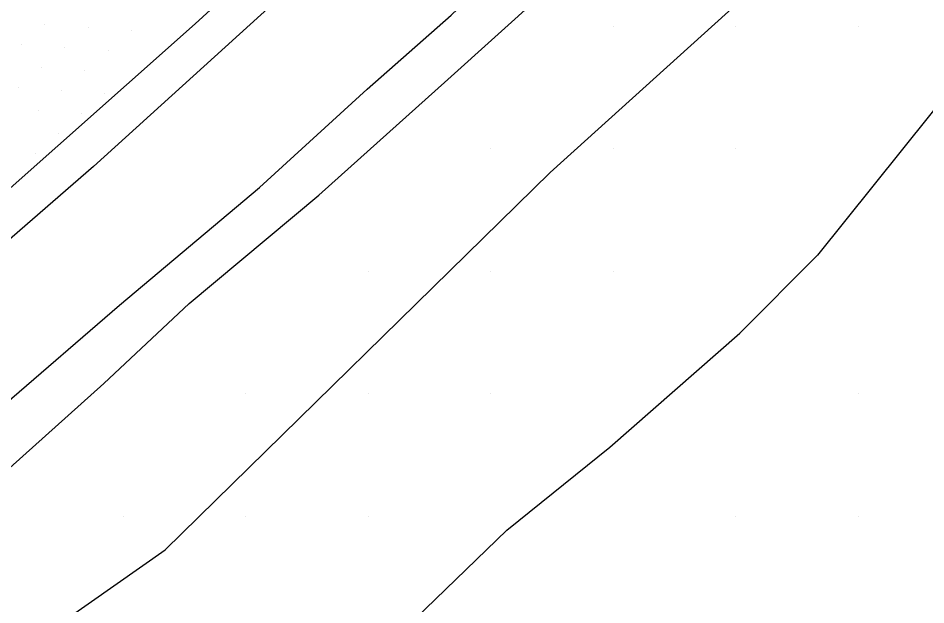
# Model space of a CAD drawing. Extents: x 1548934 to 1561348, y 809680 to 824075.
# Drawn here: x 1551931.4 to 1552005.5, y 810702.8 to 810750.7 of the extents above; entities that cross this region are included whole.
import ezdxf

# ---------------------------------------------------------------- set-up
doc = ezdxf.new("R2010")
doc.units = 0
for name, color, linetype in [('E_NCDOT_Vertical_Profile_Ground_Line', 7, 'Continuous'), ('Exist DTM QL2 LIDAR Elevation Point', 7, 'Continuous'), ('Exist DTM Scan Elevation Point', 7, 'Continuous'), ('Exist Vegetation Woods Line', 7, 'Continuous'), ('PH Exist DTM Breakline', 7, 'Continuous')]:
    doc.layers.add(name, color=color, linetype=linetype)

msp = doc.modelspace()

# ---------------------------------------------------------------- linework, layer by layer
at = {"layer": 'E_NCDOT_Vertical_Profile_Ground_Line'}
msp.add_lwpolyline([(1551911.033, 810719.298), (1551923.424, 810730.276), (1551945.867, 810750.201), (1551968.023, 810770.431), (1551990.144, 810790.698), (1552012.283, 810810.947), (1552034.431, 810831.185), (1552056.423, 810851.59), (1552074.962, 810868.368), (1552093.191, 810885.476), (1552111.451, 810902.55), (1552129.675, 810919.663), (1552147.898, 810936.778), (1552166.164, 810953.847), (1552184.38, 810970.968), (1552202.566, 810988.121), (1552220.715, 811005.314), (1552238.802, 811022.599), (1552256.952, 811039.884)], dxfattribs=at)
at = {"layer": 'Exist DTM QL2 LIDAR Elevation Point'}
for p, q in [((1551980.017, 810749.991), (1551980.017, 810749.991)), ((1551990.018, 810749.991), (1551990.018, 810749.991)), ((1552000.019, 810749.991), (1552000.019, 810749.991)), ((1551970.016, 810739.99), (1551970.016, 810739.99)), ((1551980.017, 810739.99), (1551980.017, 810739.99)), ((1551990.018, 810739.99), (1551990.018, 810739.99)), ((1551960.016, 810729.989), (1551960.016, 810729.989)), ((1551970.016, 810729.989), (1551970.016, 810729.989)), ((1551980.017, 810729.989), (1551980.017, 810729.989)), ((1551950.015, 810719.988), (1551950.015, 810719.988)), ((1551960.016, 810719.988), (1551960.016, 810719.988)), ((1551970.016, 810719.988), (1551970.016, 810719.988)), ((1552000.019, 810719.988), (1552000.019, 810719.988)), ((1551940.014, 810709.988), (1551940.014, 810709.988)), ((1551950.015, 810709.988), (1551950.015, 810709.988)), ((1551960.016, 810709.988), (1551960.016, 810709.988)), ((1551990.018, 810709.988), (1551990.018, 810709.988)), ((1552000.019, 810709.988), (1552000.019, 810709.988))]:
    msp.add_line(p, q, dxfattribs=at)
at = {"layer": 'Exist DTM Scan Elevation Point'}
for p, q in [((1551933.61, 810750.153), (1551933.61, 810750.153)), ((1551937.136, 810749.886), (1551937.136, 810749.886)), ((1551940.662, 810749.619), (1551940.662, 810749.619)), ((1551931.713, 810748.524), (1551931.713, 810748.524)), ((1551935.239, 810748.257), (1551935.239, 810748.257)), ((1551938.765, 810747.99), (1551938.765, 810747.99)), ((1551933.343, 810746.628), (1551933.343, 810746.628)), ((1551936.869, 810746.361), (1551936.869, 810746.361)), ((1551931.446, 810744.999), (1551931.446, 810744.999)), ((1551934.972, 810744.732), (1551934.972, 810744.732)), ((1551938.498, 810744.465), (1551938.498, 810744.465)), ((1551933.076, 810743.103), (1551933.076, 810743.103)), ((1551936.602, 810742.836), (1551936.602, 810742.836)), ((1551934.706, 810741.207), (1551934.706, 810741.207)), ((1551932.809, 810739.578), (1551932.809, 810739.578))]:
    msp.add_line(p, q, dxfattribs=at)
at = {"layer": 'Exist Vegetation Woods Line'}
msp.add_lwpolyline([(1551898.835, 810646.281), (1551895.343, 810661.057), (1551894.744, 810661.687), (1551893.819, 810664.542), (1551894.425, 810668.881), (1551899.995, 810676.115), (1551910.956, 810684.524), (1551943.415, 810707.255), (1551974.868, 810738.059), (1551997.823, 810758.805), (1552013.848, 810771.925), (1552029.065, 810783.632), (1552036.38, 810788.865), (1552045.031, 810794.294)], dxfattribs=at)
at = {"layer": 'PH Exist DTM Breakline'}
for points in [[(1552034.682, 810827.336), (1552009.032, 810803.562), (1551989.606, 810785.597), (1551967.508, 810765.691), (1551937.585, 810738.553), (1551910.971, 810715.467), (1551887.069, 810693.706), (1551871.355, 810679.667), (1551869.7, 810678.494)], [(1551846.494, 810644.052), (1551874.918, 810668.424), (1551877.701, 810670.808), (1551882.752, 810675.884), (1551886.428, 810679.663), (1551891.289, 810684.268), (1551897.528, 810690.665), (1551903.503, 810696.296), (1551914.364, 810705.329), (1551920.689, 810710.86), (1551930.296, 810719.132), (1551939.693, 810727.24), (1551951.117, 810736.833), (1551959.915, 810744.861), (1551966.776, 810750.897), (1551976.785, 810760.434), (1551991.407, 810773.635), (1552001.876, 810782.888), (1552013.774, 810794.041), (1552028.845, 810808.12), (1552037.768, 810816.551)], [(1551878.984, 810668.784), (1551883.861, 810672.937), (1551890.136, 810678.245), (1551897.077, 810684.45), (1551904.567, 810691.092), (1551912.952, 810697.967), (1551920.388, 810704.722), (1551928.87, 810712.297), (1551938.41, 810720.844), (1551945.379, 810727.377), (1551955.987, 810736.211), (1551966.503, 810745.64), (1551974.191, 810752.575), (1551991.138, 810768.586), (1552011.162, 810786.108), (1552020.288, 810794.024), (1552028.602, 810801.76), (1552037.687, 810810.1), (1552040.662, 810813.069)], [(1552046.12, 810786.569), (1552037.307, 810777.853), (1552022.039, 810762.913), (1551996.688, 810731.324)], [(1551910.584, 810645.462), (1551912.771, 810647.379), (1551913.317, 810648.53), (1551914.503, 810649.731), (1551916.095, 810651.136), (1551917.88, 810652.67), (1551920.124, 810654.428), (1551922.61, 810655.673), (1551924.069, 810656.613), (1551926.301, 810658.067), (1551933.076, 810670.591), (1551934.061, 810672.857), (1551936.43, 810675.436), (1551941.415, 810682.418), (1551959.678, 810697.606), (1551971.325, 810708.879), (1551979.735, 810715.647), (1551990.355, 810724.938), (1551996.688, 810731.324)]]:
    msp.add_lwpolyline(points, dxfattribs=at)

doc.saveas('drawing.dxf')
